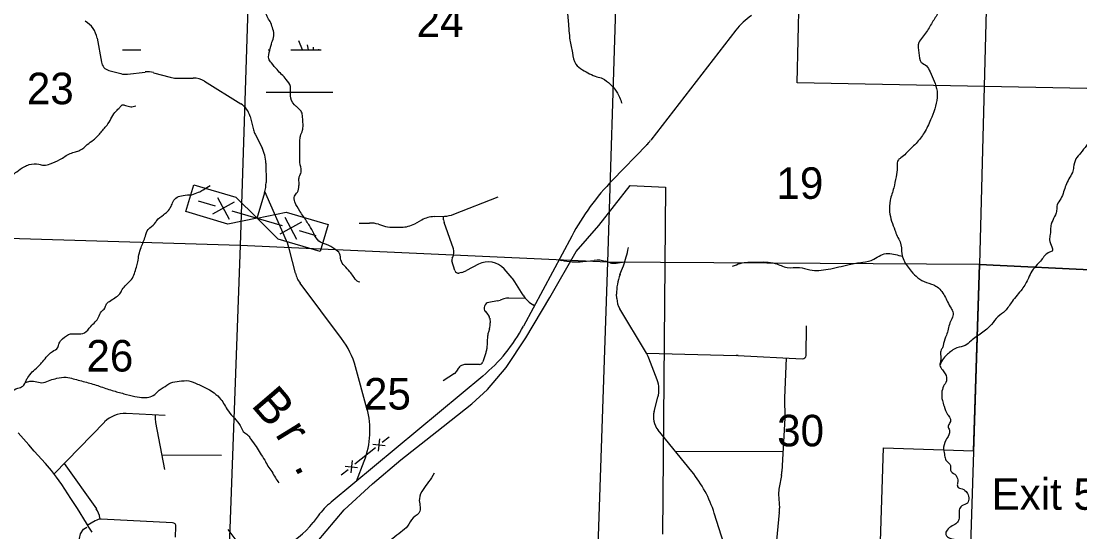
# Model space of a CAD drawing. Extents: x 1219626 to 1426462, y 456797 to 752399.
# Drawn here: x 1302432 to 1317542, y 633956 to 641240 of the extents above; entities that cross this region are included whole.
import ezdxf

# ---------------------------------------------------------------- set-up
doc = ezdxf.new("R2010")
doc.units = 0
for name, color, linetype in [('Cities Incorporated Area', 7, 'Continuous'), ('County Routes Highway Center Lines', 7, 'Continuous'), ('Interstates Related Text', 7, 'Continuous'), ('Local Roads Improved', 7, 'Continuous'), ('Local Roads Paved', 7, 'Continuous'), ('Local Roads Related Cells', 7, 'Continuous'), ('Narrow River Creek and Branch and Slough', 7, 'Continuous'), ('Narrow River Creek and Branch and Slough Text', 7, 'Continuous'), ('Section Lines', 7, 'Continuous'), ('Section Numbers', 7, 'Continuous'), ('Swamps', 7, 'Continuous'), ('Uninventoried Roads and Features', 7, 'Continuous')]:
    doc.layers.add(name, color=color, linetype=linetype)

msp = doc.modelspace()

# ---------------------------------------------------------------- linework, layer by layer
at = {"layer": 'Cities Incorporated Area'}
for p, q in [((1313509, 640361), (1313564, 643001)), ((1319438, 640244), (1313509, 640361)), ((1311125, 638895), (1311630, 638874)), ((1311630, 638874), (1311585, 633920)), ((1316024, 635110), (1316110, 637770)), ((1316110, 637770), (1318623, 637647)), ((1314696, 633817), (1314740, 635152)), ((1314740, 635152), (1316024, 635110))]:
    msp.add_line(p, q, dxfattribs=at)
msp.add_lwpolyline([(1305451, 632746), (1305734, 633113), (1305839, 633233), (1306052, 633325), (1306306, 633436), (1306528, 633659), (1307043, 634267), (1307447, 634640), (1307852, 634983), (1308366, 635388), (1308866, 635779), (1309086, 635984), (1309353, 636298), (1309635, 636721), (1309979, 637300), (1310352, 637953), (1310678, 638326), (1311125, 638895)], dxfattribs=at)
at = {"layer": 'County Routes Highway Center Lines'}
msp.add_lwpolyline([(1303443, 633951), (1303397, 634024), (1303364, 634078), (1303238, 634286), (1303143, 634433), (1303012, 634630), (1302938, 634735), (1302866, 634828), (1302777, 634931), (1302618, 635108), (1302540, 635198), (1302388, 635369)], dxfattribs=at)
at = {"layer": 'Local Roads Improved'}
for p, q in [((1303516, 640998), (1303577, 640656)), ((1312633, 641110), (1311417, 639542)), ((1303685, 640538), (1303855, 640491)), ((1303951, 640484), (1304204, 640514)), ((1304321, 640505), (1304558, 640439)), ((1304641, 640428), (1304887, 640429)), ((1305047, 640384), (1305567, 640062)), ((1305699, 639882), (1305749, 639689)), ((1305771, 639629), (1305870, 639433)), ((1311360, 639476), (1310874, 638974)), ((1305923, 639214), (1305927, 638940)), ((1305906, 638792), (1305797, 638425)), ((1310290, 638173), (1309603, 636890)), ((1309022, 636178), (1306857, 634379)), ((1306670, 634185), (1306598, 634090))]:
    msp.add_line(p, q, dxfattribs=at)
for centre, radius, start, end in [((1313423, 640498), 1000, 124.7005, 142.2065), ((1303171, 640936), 350, 10.0726, 60.0383), ((1303724, 640682), 150, 190.0726, 254.5886), ((1303921, 640732), 250, 254.5886, 276.9564), ((1304240, 640217), 300, 74.2951, 96.9564), ((1304639, 640728), 300, 254.2951, 270.3956), ((1304889, 640129), 300, 58.1476, 90.3956), ((1305408, 639807), 300, 14.4735, 58.1476), ((1306039, 639764), 300, 194.4735, 206.7578), ((1310784, 640032), 800, 315.9925, 322.2065), ((1305423, 639208), 500, 0.6837, 26.7578), ((1305427, 638934), 500, 343.4616, 0.6837), ((1313463, 636473), 3600, 135.9925, 151.81), ((1307488, 638024), 2400, 309.7287, 331.81), ((1307624, 633456), 1200, 129.7287, 142.61), ((1305644, 634818), 1200, 294.1171, 322.61)]:
    msp.add_arc(centre, radius, start, end, dxfattribs=at)
at = {"layer": 'Local Roads Paved'}
for p, q in [((1304489, 635614), (1303929, 635642)), ((1304347, 635589), (1304348, 635621)), ((1303622, 635522), (1302901, 634784)), ((1304482, 634843), (1304352, 635517)), ((1304441, 635055), (1305292, 635050)), ((1303044, 634930), (1303505, 634283)), ((1303490, 634114), (1303376, 634046)), ((1303560, 634135), (1303557, 634155)), ((1304593, 634085), (1303574, 634135)), ((1304633, 633881), (1304640, 634033)), ((1305642, 633646), (1305385, 633989))]:
    msp.add_line(p, q, dxfattribs=at)
msp.add_lwpolyline([(1302648, 632722), (1302760, 632801), (1302828, 632834), (1302897, 632851), (1302914, 632852), (1303138, 632870), (1303232, 632913), (1303294, 632983), (1303327, 633067), (1303335, 633103), (1303337, 633160), (1303320, 633307), (1303320, 633413), (1303346, 633480), (1303354, 633526), (1303355, 633554), (1303349, 633596), (1303332, 633643), (1303304, 633704), (1303274, 633769), (1303264, 633859), (1303280, 633928), (1303321, 633992), (1303368, 634023)], dxfattribs=at)
for centre, radius, start, end in [((1303909, 635243), 400, 87.1362, 135.6727), ((1304646, 635574), 300, 177.1362, 190.9286), ((1303260, 634109), 300, 8.7381, 35.4844), ((1303567, 633985), 150, 87.1962, 120.9288), ((1304591, 634035), 50, 357.1962, 87.1962)]:
    msp.add_arc(centre, radius, start, end, dxfattribs=at)
at = {"layer": 'Local Roads Related Cells'}
for p, q in [((1304783, 638523), (1304897, 638906)), ((1304897, 638906), (1305496, 638728)), ((1305234, 638725), (1305403, 638414)), ((1305496, 638728), (1305798, 638430)), ((1304960, 638679), (1305199, 638608)), ((1305474, 638656), (1305164, 638488)), ((1305382, 638345), (1304783, 638523)), ((1305798, 638430), (1305382, 638345)), ((1305439, 638536), (1306158, 638323)), ((1305798, 638430), (1306215, 638515)), ((1306101, 638131), (1305798, 638430)), ((1306193, 638443), (1306362, 638132)), ((1306215, 638515), (1306814, 638337)), ((1306433, 638372), (1306122, 638203)), ((1306814, 638337), (1306700, 637953)), ((1306700, 637953), (1306101, 638131)), ((1306398, 638252), (1306637, 638181))]:
    msp.add_line(p, q, dxfattribs=at)
at = {"layer": 'Narrow River Creek and Branch and Slough'}
for points in [[(1309492, 644534), (1309475, 644459), (1309450, 644341), (1309419, 644208), (1309414, 644100), (1309445, 644007), (1309547, 643925), (1309614, 643848), (1309681, 643730), (1309732, 643627), (1309732, 643499), (1309675, 643361), (1309629, 643284), (1309583, 643217), (1309542, 643145), (1309450, 643017), (1309393, 642899), (1309352, 642796), (1309296, 642714), (1309239, 642647), (1309219, 642580), (1309173, 642462), (1309126, 642360), (1309101, 642226), (1309178, 642052), (1309285, 641964), (1309429, 641939), (1309655, 642016), (1309829, 642062), (1309901, 642088), (1309968, 642093), (1310060, 642093), (1310111, 642057), (1310168, 641851), (1310188, 641628), (1310219, 641439), (1310240, 641233), (1310265, 640971), (1310301, 640787), (1310347, 640628), (1310445, 640545), (1310650, 640448), (1310727, 640422), (1310840, 640340), (1310907, 640268), (1310973, 640155), (1311004, 640068)], [(1307267, 637516), (1307230, 637530), (1307171, 637602), (1307122, 637666), (1307045, 637752), (1306995, 637833), (1306977, 637924), (1306909, 637987), (1306791, 638055), (1306682, 638101), (1306610, 638210), (1306546, 638323), (1306460, 638454), (1306410, 638531), (1306338, 638663), (1306333, 638744), (1306374, 638799), (1306397, 638889), (1306397, 638962), (1306401, 639021), (1306428, 639084), (1306415, 639189), (1306410, 639352), (1306410, 639529), (1306419, 639601), (1306447, 639683), (1306456, 639755), (1306451, 639832), (1306447, 639896), (1306428, 639955), (1306370, 640014), (1306333, 640046), (1306274, 640177), (1306274, 640308), (1306216, 640408), (1306084, 640549), (1306003, 640644), (1305966, 640703), (1305980, 640821), (1306012, 640939), (1306039, 641029), (1306025, 641124), (1305994, 641215), (1305926, 641360), (1305939, 641473), (1305944, 641564), (1305921, 641650), (1305885, 641700), (1305853, 641777), (1305826, 641841), (1305799, 641895), (1305749, 641963), (1305658, 642049), (1305604, 642158), (1305559, 642226), (1305541, 642289), (1305563, 642362), (1305568, 642412), (1305532, 642471), (1305464, 642534), (1305414, 642584), (1305368, 642718), (1305328, 642831), (1305296, 642917), (1305269, 642976), (1305214, 643021), (1305174, 643049), (1305137, 643108), (1305088, 643148), (1305033, 643189), (1304983, 643253), (1304929, 643357), (1304843, 643416), (1304784, 643457), (1304726, 643484)], [(1315822, 642225), (1315781, 642108), (1315789, 641965), (1315764, 641798), (1315705, 641664), (1315605, 641539), (1315563, 641455), (1315530, 641380), (1315446, 641238), (1315354, 641087), (1315296, 641012), (1315245, 640936), (1315245, 640786), (1315279, 640652), (1315354, 640602), (1315404, 640518), (1315463, 640384), (1315505, 640242), (1315505, 640150), (1315413, 639832), (1315321, 639648), (1315204, 639497), (1315128, 639422), (1314986, 639288), (1314953, 639263), (1314936, 639154), (1314919, 639020), (1314886, 638861), (1314836, 638685), (1314827, 638518), (1314902, 638259), (1314936, 638174), (1314978, 638090), (1315003, 637923), (1315028, 637831), (1315137, 637672), (1315229, 637579), (1315354, 637513), (1315488, 637462), (1315613, 637320), (1315655, 637236), (1315705, 637144), (1315730, 637094), (1315689, 636935), (1315638, 636759), (1315597, 636642), (1315588, 636592), (1315563, 636550), (1315555, 636483), (1315555, 636391), (1315546, 636333), (1315580, 636266), (1315622, 636207), (1315638, 636107), (1315597, 636031), (1315572, 635939), (1315580, 635831), (1315605, 635747), (1315655, 635630), (1315689, 635580), (1315689, 635513), (1315664, 635463), (1315680, 635404), (1315672, 635337), (1315630, 635262), (1315597, 635128), (1315613, 635044), (1315630, 634977), (1315697, 634902), (1315697, 634835), (1315756, 634776), (1315789, 634735), (1315797, 634651), (1315797, 634601), (1315864, 634567), (1315931, 634517), (1315956, 634442), (1315940, 634366), (1315856, 634325), (1315822, 634266), (1315822, 634207), (1315814, 634132), (1315789, 634082), (1315722, 634040), (1315647, 633981), (1315630, 633915), (1315689, 633864), (1315789, 633831), (1315831, 633764), (1315889, 633654), (1315839, 633562)], [(1317938, 640797), (1318005, 640697), (1318072, 640580), (1318080, 640471), (1318064, 640354), (1318030, 640245), (1317988, 640178), (1317938, 640086), (1317888, 640019), (1317846, 639952), (1317813, 639843), (1317788, 639718), (1317721, 639575), (1317637, 639467), (1317554, 639358), (1317487, 639274), (1317453, 639157), (1317436, 639082), (1317386, 638990), (1317344, 638898), (1317311, 638806), (1317269, 638705), (1317219, 638622), (1317211, 638538), (1317194, 638479), (1317144, 638371), (1317127, 638312), (1317119, 638195), (1317110, 638119), (1317144, 638019), (1317152, 637969), (1317110, 637944), (1316993, 637835), (1316935, 637768), (1316859, 637676), (1316809, 637576), (1316717, 637417), (1316575, 637241), (1316475, 637107), (1316374, 637023), (1316282, 636915), (1316140, 636789), (1315990, 636680), (1315906, 636613), (1315789, 636580), (1315714, 636538), (1315655, 636488), (1315597, 636429), (1315546, 636337)], [(1299984, 639667), (1300018, 639662), (1300130, 639606), (1300278, 639571), (1300445, 639545), (1300598, 639550), (1300725, 639561), (1300802, 639535), (1300837, 639550), (1300898, 639566), (1301020, 639566), (1301158, 639530), (1301259, 639484), (1301371, 639438), (1301488, 639398), (1301534, 639342), (1301549, 639240), (1301560, 639138), (1301636, 639016), (1301768, 638919), (1301880, 638863), (1302028, 638843), (1302119, 638889), (1302251, 638991), (1302368, 639092), (1302475, 639164), (1302547, 639194), (1302684, 639199), (1302755, 639184), (1302847, 639204), (1302984, 639265), (1303132, 639352), (1303208, 639377), (1303269, 639398), (1303376, 639479), (1303462, 639545), (1303574, 639657), (1303620, 639713), (1303671, 639774), (1303727, 639871), (1303788, 639958), (1303839, 640009), (1303874, 640044), (1303920, 640039), (1303996, 640019), (1304068, 640034)], [(1304866, 638764), (1304963, 638799), (1305029, 638835), (1305130, 638895)], [(1297973, 636491), (1297941, 636435), (1297911, 636374), (1297916, 636288), (1297997, 636206), (1298119, 636089), (1298272, 635967), (1298338, 635891), (1298409, 635763), (1298425, 635651), (1298465, 635529), (1298552, 635483), (1298638, 635443), (1298740, 635402), (1298872, 635392), (1299112, 635392), (1299244, 635397), (1299412, 635310), (1299524, 635285), (1299691, 635290), (1299819, 635254), (1299992, 635198), (1300063, 635153), (1300226, 635076), (1300322, 635041), (1300424, 635035), (1300500, 635015), (1300592, 635030), (1300704, 635056), (1300790, 635066), (1300877, 635107), (1301040, 635214), (1301182, 635315), (1301263, 635371), (1301325, 635422), (1301365, 635483), (1301381, 635565), (1301401, 635621), (1301436, 635662), (1301487, 635667), (1301585, 635651), (1301640, 635677), (1301646, 635758), (1301676, 635809), (1301742, 635840), (1301788, 635880), (1301819, 635952), (1301880, 635972), (1302007, 635972), (1302175, 635947), (1302281, 635962), (1302383, 636003), (1302454, 636033), (1302505, 636115), (1302526, 636155), (1302668, 636308), (1302724, 636364), (1302790, 636445), (1302877, 636527), (1302953, 636585), (1302973, 636646), (1303024, 636707), (1303136, 636779), (1303228, 636779), (1303335, 636794), (1303426, 636885), (1303538, 637018), (1303579, 637099), (1303625, 637145), (1303650, 637206), (1303691, 637242), (1303767, 637293), (1303838, 637349), (1303874, 637410), (1303930, 637481), (1304006, 637557), (1304077, 637730), (1304098, 637807), (1304113, 637909), (1304143, 638010), (1304205, 638173), (1304245, 638270), (1304337, 638351), (1304367, 638397), (1304464, 638479), (1304520, 638525), (1304571, 638596), (1304601, 638667), (1304657, 638728), (1304744, 638754), (1304866, 638764)], [(1312586, 637743), (1312695, 637785), (1312920, 637802), (1313196, 637785), (1313364, 637726), (1313539, 637726), (1313690, 637693), (1313949, 637701), (1314250, 637768), (1314443, 637802), (1314601, 637843), (1314702, 637902), (1314802, 637927), (1314911, 637910), (1315010, 637889)], [(1302492, 636085), (1302555, 636104), (1302657, 636094), (1302749, 636084), (1302845, 636120), (1302942, 636145), (1303074, 636160), (1303176, 636140), (1303364, 636089), (1303547, 636033), (1303730, 635972), (1303898, 635926), (1304056, 635885), (1304183, 635870), (1304275, 635880), (1304356, 635931), (1304402, 635977), (1304458, 636013), (1304570, 636079), (1304687, 636104), (1304824, 636109), (1304951, 636064), (1305099, 635992), (1305185, 635936), (1305282, 635845), (1305333, 635768), (1305389, 635677), (1305475, 635575), (1305557, 635473), (1305623, 635366), (1305679, 635325), (1305709, 635275), (1305786, 635173), (1305842, 635076), (1305908, 634979), (1305954, 634893), (1306010, 634816), (1306060, 634725), (1306111, 634654)], [(1308328, 634791), (1308248, 634667), (1308168, 634561), (1308115, 634428), (1308124, 634331), (1308124, 634251), (1308027, 634153), (1307947, 634038), (1307850, 633950), (1307735, 633861), (1307558, 633675), (1307505, 633596), (1307416, 633534), (1307275, 633436), (1307213, 633295), (1307169, 633047), (1307160, 632861), (1307213, 632702), (1307239, 632525), (1307248, 632498), (1307266, 632339), (1307248, 632250), (1307177, 632126), (1307142, 632011), (1307080, 631923), (1307124, 631799), (1307213, 631648), (1307310, 631480), (1307372, 631374), (1307390, 631250), (1307407, 631144), (1307469, 631020), (1307505, 630931), (1307567, 630825), (1307699, 630781), (1307797, 630745), (1307921, 630639), (1308044, 630480), (1308089, 630250), (1308071, 629884), (1308071, 629743), (1308142, 629592), (1308142, 629389), (1308097, 629194), (1308071, 628990), (1308168, 628716), (1308257, 628468), (1308354, 628202), (1308425, 627999), (1308478, 627804), (1308513, 627627), (1308540, 627406), (1308513, 627149), (1308407, 626848), (1308345, 626751), (1308292, 626636), (1308159, 626414), (1308115, 626246), (1308106, 625931), (1308106, 625816), (1308142, 625745), (1308159, 625683)]]:
    msp.add_spline(points, degree=3, dxfattribs=at)
at = {"layer": 'Section Lines'}
for p, q in [((1305729, 643245), (1305556, 638041)), ((1310964, 643078), (1310802, 637804)), ((1316244, 642888), (1316110, 637770)), ((1305556, 638041), (1300426, 638195)), ((1305556, 638041), (1305362, 632749)), ((1310802, 637804), (1305556, 638041)), ((1310802, 637804), (1310620, 632583)), ((1316110, 637770), (1310802, 637804)), ((1316110, 637770), (1315939, 632462)), ((1321350, 637514), (1316110, 637770))]:
    msp.add_line(p, q, dxfattribs=at)
at = {"layer": 'Swamps'}
for points in [[(1306446, 640829), (1306396, 640958)], [(1306531, 640829), (1306518, 640900)], [(1306602, 640829), (1306604, 640869)], [(1306679, 640829), (1306682, 640840)], [(1303880, 640829), (1304139, 640829)], [(1305955, 640829), (1305980, 640829)], [(1306280, 640829), (1306714, 640829)], [(1305927, 640229), (1306880, 640229)]]:
    msp.add_lwpolyline(points, dxfattribs=at)
at = {"layer": 'Uninventoried Roads and Features'}
for p, q in [((1306219, 638107), (1305911, 638810)), ((1308608, 638485), (1309241, 638736)), ((1308327, 638452), (1308474, 638457)), ((1308461, 638407), (1308458, 638457)), ((1307254, 638356), (1307403, 638360)), ((1307532, 638342), (1307603, 638320)), ((1307722, 638301), (1307859, 638301)), ((1308050, 638350), (1308149, 638404)), ((1308602, 637993), (1308470, 638366)), ((1306346, 637644), (1306262, 637980)), ((1311091, 637975), (1311099, 638012)), ((1308622, 637682), (1308581, 637819)), ((1308585, 637857), (1308592, 637872)), ((1310110, 637837), (1310147, 637828)), ((1310449, 637810), (1310612, 637828)), ((1310837, 637794), (1310770, 637814)), ((1308960, 637773), (1308787, 637682)), ((1309439, 637575), (1309325, 637705)), ((1310922, 637788), (1311047, 637806)), ((1310979, 637625), (1311016, 637717)), ((1308717, 637656), (1308681, 637647)), ((1309597, 637331), (1309477, 637522)), ((1307006, 636713), (1306414, 637501)), ((1309233, 637249), (1309106, 637228)), ((1309322, 637278), (1309267, 637258)), ((1309629, 637286), (1309393, 637290)), ((1310933, 637282), (1310931, 637344)), ((1309059, 637096), (1309094, 637057)), ((1309760, 637183), (1309747, 637190)), ((1311343, 636529), (1310976, 637137)), ((1309119, 637001), (1309125, 636937)), ((1309090, 636754), (1309077, 636564)), ((1309116, 636853), (1309100, 636804)), ((1313634, 636472), (1313643, 636893)), ((1309066, 636510), (1309019, 636378)), ((1311357, 636504), (1312637, 636473)), ((1312663, 636472), (1313581, 636424)), ((1307367, 635717), (1307204, 636309)), ((1308717, 636328), (1308700, 636317)), ((1308972, 636344), (1308772, 636344)), ((1311509, 636124), (1311390, 636434)), ((1313353, 636436), (1313325, 635862)), ((1308619, 636215), (1308453, 636108)), ((1308661, 636270), (1308658, 636262)), ((1311467, 635674), (1311521, 635875)), ((1313325, 635834), (1313330, 635608)), ((1313330, 635578), (1313290, 634816)), ((1312005, 634814), (1311523, 635406)), ((1307547, 635283), (1307527, 635108)), ((1307586, 635235), (1307683, 635312)), ((1307195, 634923), (1307488, 635157)), ((1307449, 635206), (1307625, 635186)), ((1311767, 635106), (1313305, 635102)), ((1307156, 634972), (1307136, 634796)), ((1307217, 634678), (1307328, 634965)), ((1306999, 634767), (1307097, 634845)), ((1307058, 634894), (1307234, 634874)), ((1313283, 634759), (1313250, 634590)), ((1313243, 634491), (1313254, 634292)), ((1312462, 633789), (1312325, 634222)), ((1313253, 634229), (1313201, 633733))]:
    msp.add_line(p, q, dxfattribs=at)
for centre, radius, start, end in [((1308340, 638052), 400, 91.9424, 118.5075), ((1308461, 638857), 400, 271.9424, 291.6454), ((1307413, 637960), 400, 72.6379, 91.3979), ((1307722, 638701), 400, 252.6379, 270), ((1307859, 638701), 400, 270, 298.5075), ((1308611, 638416), 150, 183.3648, 199.507), ((1305486, 637786), 800, 14.0296, 23.619), ((1308460, 637943), 150, 331.7111, 19.507), ((1309620, 638266), 1500, 338.4953, 348.7969), ((1308629, 637834), 50, 151.7111, 196.6915), ((1310351, 638705), 900, 256.9078, 276.2568), ((1310656, 637430), 400, 73.4284, 96.2568), ((1308670, 637696), 50, 196.6915, 283.3989), ((1308648, 637948), 300, 283.3989, 297.6576), ((1309099, 637507), 300, 41.2707, 117.6576), ((1310894, 637986), 200, 253.4284, 278.2219), ((1306734, 637741), 400, 194.0296, 216.9313), ((1309138, 637311), 400, 31.9257, 41.2707), ((1311631, 637368), 700, 158.4953, 181.9766), ((1309119, 637149), 80, 99.4669, 221.9732), ((1309200, 637447), 200, 279.4669, 289.6628), ((1309390, 637090), 200, 89.1693, 109.6628), ((1309936, 637542), 400, 211.9258, 241.81), ((1311233, 637292), 300, 181.9766, 211.1067), ((1309019, 636991), 100, 6.0061, 41.9731), ((1308927, 636916), 200, 341.5735, 6.0061), ((1309290, 636741), 200, 161.5735, 176.1878), ((1306047, 635992), 1200, 15.3391, 36.9313), ((1308878, 636577), 200, 340.4723, 356.1878), ((1310829, 636219), 600, 21.0137, 31.1067), ((1312616, 635573), 900, 86.9663, 88.6155), ((1313584, 636474), 50, 266.9663, 358.6806), ((1308754, 636233), 100, 122.9181, 158.2083), ((1308772, 636244), 100, 90, 122.9181), ((1308972, 636394), 50, 270, 340.4723), ((1308565, 636300), 100, 302.8124, 338.2083), ((1311135, 635980), 400, 344.7421, 21.0137), ((1313725, 635843), 400, 177.281, 181.3256), ((1306210, 635400), 1200, 338.7548, 15.3391), ((1311756, 635595), 300, 164.7421, 219.1274), ((1312930, 635599), 400, 357.0455, 1.3256), ((1310609, 633678), 1800, 17.582, 39.1274), ((1312891, 634836), 400, 348.939, 357.0455), ((1313643, 634513), 400, 168.939, 183.1698), ((1312855, 634270), 400, 354.069, 3.1698)]:
    msp.add_arc(centre, radius, start, end, dxfattribs=at)

# ---------------------------------------------------------------- texts
at = {"layer": 'Interstates Related Text'}
msp.add_text('Exit 56', height=450, dxfattribs=at).set_placement((1316282, 634270))
at = {"layer": 'Narrow River Creek and Branch and Slough Text'}
for s, rotation, p in [('B', 310.6571, (1305702, 635757)), ('r', 301.5345, (1306049, 635349)), ('.', 297.2998, (1306322, 634888))]:
    msp.add_text(s, height=500, rotation=rotation, dxfattribs=at).set_placement(p)
at = {"layer": 'Section Numbers'}
for s, rotation, p in [('24', 359.9998, (1308077, 641014)), ('23', 359.9998, (1302513, 640055)), ('19', 359.9998, (1313212, 638705)), ('26', 359.9999, (1303363, 636242)), ('25', 359.9999, (1307325, 635700)), ('30', 359.9999, (1313222, 635175))]:
    msp.add_text(s, height=450, rotation=rotation, dxfattribs=at).set_placement(p)

doc.saveas('drawing.dxf')
